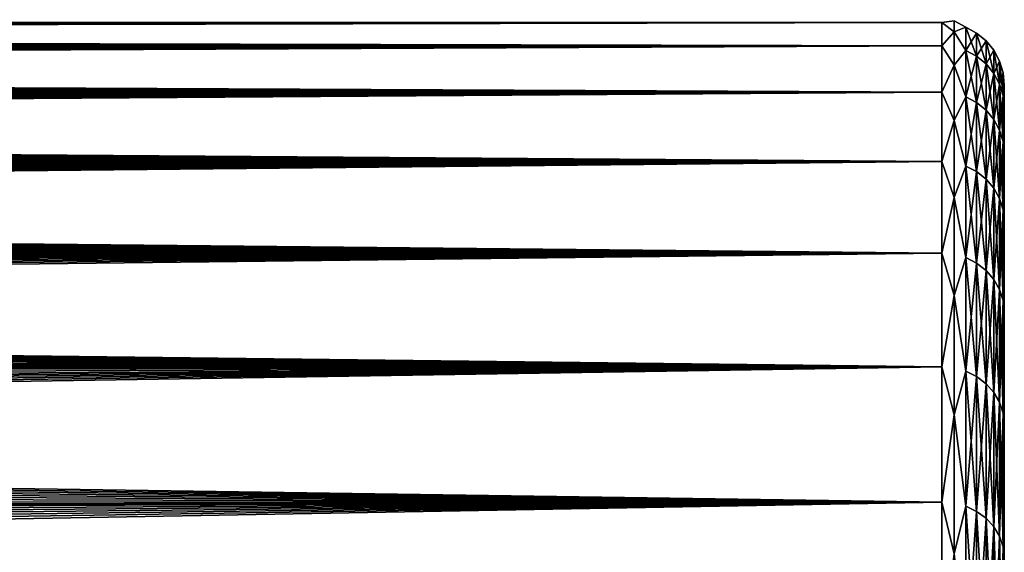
# Model space of a CAD drawing. Header units: metres. Extents: x -22 to 72, y -237 to 23.
# Tile 359 of 363: x 55.26 to 60, y 18.43 to 21. Entities that reach past the tile are written whole.
import ezdxf

# ---------------------------------------------------------------- set-up
doc = ezdxf.new("R2010")
doc.units = ezdxf.units.M
doc.layers.add('solid_509588_MEDIA_SW0001', color=7, linetype='CONTINUOUS')

msp = doc.modelspace()

# ---------------------------------------------------------------- linework, layer by layer
at = {"layer": 'solid_509588_MEDIA_SW0001'}
for points in [[(59.700001, 20.985991, 83.73304), (13.04705, 20.999712, 84.390114), (13.047479, 20.999969, 84.464531)], [(59.700001, 20.985991, 83.73304), (13.047207, 20.999191, 84.315598), (13.04705, 20.999712, 84.390114)], [(59.700001, 20.985991, 83.73304), (13.048218, 20.998413, 84.241844), (13.047207, 20.999191, 84.315598)], [(59.700001, 20.985991, 83.73304), (13.047479, 20.999969, 84.464531), (13.04822, 20.999966, 84.537987)], [(59.700001, 20.985991, 83.73304), (13.050259, 20.997396, 84.169342), (13.048218, 20.998413, 84.241844)], [(59.700001, 20.985991, 83.73304), (13.04822, 20.999966, 84.537987), (13.049006, 20.999714, 84.609619)], [(59.700001, 20.985991, 83.73304), (13.049006, 20.999714, 84.609619), (13.049528, 20.999241, 84.678642)], [(59.700001, 20.985991, 83.73304), (13.049516, 20.998568, 84.745293), (13.049383, 20.997709, 84.810204)], [(59.700001, 20.985991, 83.73304), (13.049383, 20.997709, 84.810204), (13.049642, 20.99667, 84.873932)], [(59.700001, 20.985991, 83.73304), (13.049528, 20.999241, 84.678642), (13.049516, 20.998568, 84.745293)], [(59.700001, 20.985991, 83.73304), (13.052968, 20.996126, 84.096657), (13.050259, 20.997396, 84.169342)], [(59.700001, 20.985991, 83.73304), (13.049642, 20.99667, 84.873932), (13.050804, 20.995451, 84.93705)], [(59.700001, 20.985991, 83.73304), (13.050804, 20.995451, 84.93705), (13.05536, 20.993265, 85.03183)], [(59.700001, 20.985991, 83.73304), (13.056348, 20.994604, 84.024002), (13.052968, 20.996126, 84.096657)], [(59.700001, 20.985991, 83.73304), (13.05536, 20.993265, 85.03183), (13.063299, 20.990656, 85.126389)], [(59.700001, 20.985991, 83.73304), (13.060484, 20.992847, 83.951935), (13.056348, 20.994604, 84.024002)], [(59.700001, 20.985991, 83.73304), (13.065463, 20.990877, 83.881035), (13.060484, 20.992847, 83.951935)], [(59.700001, 20.985991, 83.73304), (13.063299, 20.990656, 85.126389), (13.073693, 20.987663, 85.219734)], [(59.700001, 20.985991, 83.73304), (13.0747, 20.987589, 83.778114), (13.065463, 20.990877, 83.881035)], [(59.700001, 20.985991, 85.26696), (13.073693, 20.987663, 85.219734), (13.087156, 20.984245, 85.313309)], [(59.700001, 20.985991, 85.26696), (59.700001, 20.985991, 83.73304), (13.073693, 20.987663, 85.219734)], [(59.700001, 20.985991, 83.73304), (13.085735, 20.983997, 83.680336), (13.0747, 20.987589, 83.778114)], [(59.700001, 20.985991, 83.73304), (59.700001, 20.87402, 82.203201), (13.085735, 20.983997, 83.680336)], [(59.700001, 20.87402, 82.203201), (13.098489, 20.980124, 83.586525), (13.085735, 20.983997, 83.680336)], [(59.700001, 20.985991, 85.26696), (13.087156, 20.984245, 85.313309), (13.104313, 20.980335, 85.408577)], [(59.700001, 20.87402, 82.203201), (13.113708, 20.975935, 83.494934), (13.098489, 20.980124, 83.586525)], [(59.700001, 20.985991, 85.26696), (13.104313, 20.980335, 85.408577), (13.125175, 20.975908, 85.505623)], [(59.700001, 20.87402, 82.203201), (13.132142, 20.971371, 83.403816), (13.113708, 20.975935, 83.494934)], [(59.700001, 20.985991, 85.26696), (13.125175, 20.975908, 85.505623), (13.149382, 20.970982, 85.603607)], [(59.700001, 20.87402, 82.203201), (13.153764, 20.966461, 83.313606), (13.132142, 20.971371, 83.403816)], [(59.700001, 20.985991, 85.26696), (13.149382, 20.970982, 85.603607), (13.177382, 20.96549, 85.703423)], [(59.700001, 20.87402, 82.203201), (13.178179, 20.961269, 83.225182), (13.153764, 20.966461, 83.313606)], [(59.700001, 20.985991, 85.26696), (13.177382, 20.96549, 85.703423), (13.209639, 20.959352, 85.805977)], [(59.700001, 20.87402, 82.203201), (13.205912, 20.95569, 83.136528), (13.178179, 20.961269, 83.225182)], [(59.700001, 20.87402, 82.203201), (13.237491, 20.949577, 83.045609), (13.205912, 20.95569, 83.136528)], [(59.700001, 20.985991, 85.26696), (13.209639, 20.959352, 85.805977), (13.246251, 20.952497, 85.911667)], [(59.700001, 20.985991, 85.26696), (13.246251, 20.952497, 85.911667), (13.286937, 20.94492, 86.019974)], [(59.700001, 20.985991, 85.26696), (13.286937, 20.94492, 86.019974), (13.331881, 20.936588, 86.130737)], [(59.700001, 20.985991, 85.26696), (13.331881, 20.936588, 86.130737), (13.381273, 20.927473, 86.24382)], [(59.700001, 20.985991, 85.26696), (13.381273, 20.927473, 86.24382), (13.435256, 20.917542, 86.359161)], [(59.700001, 20.985991, 85.26696), (13.435256, 20.917542, 86.359161), (13.493732, 20.906748, 86.476845)], [(59.700001, 20.985991, 85.26696), (13.493732, 20.906748, 86.476845), (13.556548, 20.895054, 86.59684)], [(59.700001, 20.985991, 85.26696), (13.556548, 20.895054, 86.59684), (13.623548, 20.882423, 86.719101)], [(59.700001, 20.87402, 86.796799), (59.700001, 20.985991, 85.26696), (13.623548, 20.882423, 86.719101)], [(59.758526, 20.994236, 84.5), (59.700001, 20.985991, 83.73304), (59.700001, 20.985991, 85.26696)], [(59.758526, 20.994236, 84.5), (59.758526, 20.940744, 83.002289), (59.700001, 20.985991, 83.73304)], [(59.758526, 20.940744, 85.997711), (59.758526, 20.994236, 84.5), (59.700001, 20.985991, 85.26696)], [(59.758526, 20.940744, 83.002289), (59.700001, 20.87402, 82.203201), (59.700001, 20.985991, 83.73304)], [(59.758526, 20.940744, 85.997711), (59.700001, 20.985991, 85.26696), (59.700001, 20.87402, 86.796799)], [(59.814861, 20.963146, 83.733871), (59.758526, 20.940744, 83.002289), (59.758526, 20.994236, 84.5)], [(59.814861, 20.963146, 85.266129), (59.758526, 20.994236, 84.5), (59.758526, 20.940744, 85.997711)], [(59.814861, 20.963146, 85.266129), (59.814861, 20.963146, 83.733871), (59.758526, 20.994236, 84.5)], [(59.814861, 20.963146, 83.733871), (59.814861, 20.851299, 82.205704), (59.758526, 20.940744, 83.002289)], [(59.814861, 20.851299, 86.794296), (59.814861, 20.963146, 85.266129), (59.758526, 20.940744, 85.997711)], [(59.866768, 20.8237, 82.20874), (59.814861, 20.851299, 82.205704), (59.814861, 20.963146, 83.733871)], [(59.866768, 20.935398, 83.734886), (59.814861, 20.963146, 83.733871), (59.814861, 20.963146, 85.266129)], [(59.866768, 20.935398, 83.734886), (59.866768, 20.8237, 82.20874), (59.814861, 20.963146, 83.733871)], [(59.866768, 20.935398, 85.265114), (59.814861, 20.963146, 85.266129), (59.814861, 20.851299, 86.794296)], [(59.866768, 20.935398, 85.265114), (59.866768, 20.935398, 83.734886), (59.814861, 20.963146, 85.266129)], [(59.700001, 20.87402, 82.203201), (13.27318, 20.942856, 82.951843), (13.237491, 20.949577, 83.045609)], [(59.700001, 20.87402, 82.203201), (13.31268, 20.935579, 82.856377), (13.27318, 20.942856, 82.951843)], [(59.700001, 20.87402, 82.203201), (13.355783, 20.927713, 82.759071), (13.31268, 20.935579, 82.856377)], [(59.700001, 20.87402, 82.203201), (13.402278, 20.919212, 82.659737), (13.355783, 20.927713, 82.759071)], [(59.700001, 20.87402, 82.203201), (13.45212, 20.910046, 82.55835), (13.402278, 20.919212, 82.659737)], [(59.700001, 20.87402, 82.203201), (13.505436, 20.900192, 82.455017), (13.45212, 20.910046, 82.55835)], [(59.758526, 20.940744, 83.002289), (59.758526, 20.780544, 81.512207), (59.700001, 20.87402, 82.203201)], [(59.758526, 20.780544, 87.487793), (59.758526, 20.940744, 85.997711), (59.700001, 20.87402, 86.796799)], [(59.814861, 20.851299, 82.205704), (59.758526, 20.780544, 81.512207), (59.758526, 20.940744, 83.002289)], [(59.814861, 20.851299, 86.794296), (59.758526, 20.940744, 85.997711), (59.758526, 20.780544, 87.487793)], [(59.866768, 20.8237, 86.79126), (59.866768, 20.935398, 85.265114), (59.814861, 20.851299, 86.794296)], [(59.912258, 20.786556, 82.21283), (59.866768, 20.8237, 82.20874), (59.866768, 20.935398, 83.734886)], [(59.912258, 20.898056, 83.736252), (59.866768, 20.935398, 83.734886), (59.866768, 20.935398, 85.265114)], [(59.912258, 20.898056, 83.736252), (59.912258, 20.786556, 82.21283), (59.866768, 20.935398, 83.734886)], [(59.912258, 20.898056, 85.263748), (59.866768, 20.935398, 85.265114), (59.866768, 20.8237, 86.79126)], [(59.912258, 20.898056, 85.263748), (59.912258, 20.898056, 83.736252), (59.866768, 20.935398, 85.265114)], [(59.700001, 20.87402, 82.203201), (13.562146, 20.889618, 82.349686), (13.505436, 20.900192, 82.455017)], [(59.700001, 20.87402, 82.203201), (13.62217, 20.878286, 82.24231), (13.562146, 20.889618, 82.349686)], [(59.700001, 20.87402, 82.203201), (13.685477, 20.866169, 82.132935), (13.62217, 20.878286, 82.24231)], [(59.700001, 20.87402, 86.796799), (13.623548, 20.882423, 86.719101), (13.694738, 20.868826, 86.843529)], [(59.700001, 20.87402, 82.203201), (59.700001, 20.650679, 80.685623), (13.685477, 20.866169, 82.132935)], [(59.700001, 20.650679, 80.685623), (13.752116, 20.853239, 82.021606), (13.685477, 20.866169, 82.132935)], [(59.700001, 20.87402, 86.796799), (13.694738, 20.868826, 86.843529), (13.770257, 20.854225, 86.970085)], [(59.700001, 20.87402, 86.796799), (13.770257, 20.854225, 86.970085), (13.849871, 20.838551, 87.098999)], [(59.700001, 20.87402, 86.796799), (13.849871, 20.838551, 87.098999), (13.933339, 20.821728, 87.230507)], [(59.700001, 20.87402, 86.796799), (13.933339, 20.821728, 87.230507), (14.020544, 20.803705, 87.364586)], [(59.700001, 20.87402, 86.796799), (14.020544, 20.803705, 87.364586), (14.11164, 20.784468, 87.500992)], [(59.700001, 20.87402, 86.796799), (14.11164, 20.784468, 87.500992), (14.206604, 20.763906, 87.640091)], [(59.700001, 20.87402, 86.796799), (14.206604, 20.763906, 87.640091), (14.272044, 20.749405, 87.734528)], [(59.700001, 20.87402, 86.796799), (14.272044, 20.749405, 87.734528), (14.339178, 20.734226, 87.830452)], [(59.700001, 20.87402, 86.796799), (14.339178, 20.734226, 87.830452), (14.407972, 20.71838, 87.92765)], [(59.700001, 20.87402, 86.796799), (14.407972, 20.71838, 87.92765), (14.478436, 20.70186, 88.026039)], [(59.700001, 20.87402, 86.796799), (14.478436, 20.70186, 88.026039), (14.550609, 20.684624, 88.125786)], [(59.700001, 20.87402, 86.796799), (14.550609, 20.684624, 88.125786), (14.624526, 20.666618, 88.227051)], [(59.700001, 20.650679, 88.314377), (59.700001, 20.87402, 86.796799), (14.624526, 20.666618, 88.227051)], [(59.758526, 20.780544, 81.512207), (59.700001, 20.650679, 80.685623), (59.700001, 20.87402, 82.203201)], [(59.758526, 20.780544, 87.487793), (59.700001, 20.87402, 86.796799), (59.700001, 20.650679, 88.314377)], [(59.912258, 20.786556, 86.78717), (59.912258, 20.898056, 85.263748), (59.866768, 20.8237, 86.79126)], [(59.949574, 20.741297, 82.217812), (59.912258, 20.786556, 82.21283), (59.912258, 20.898056, 83.736252)], [(59.949574, 20.852554, 83.737915), (59.912258, 20.898056, 83.736252), (59.912258, 20.898056, 85.263748)], [(59.949574, 20.852554, 83.737915), (59.949574, 20.741297, 82.217812), (59.912258, 20.898056, 83.736252)], [(59.949574, 20.852554, 85.262085), (59.912258, 20.898056, 85.263748), (59.912258, 20.786556, 86.78717)], [(59.949574, 20.852554, 85.262085), (59.949574, 20.852554, 83.737915), (59.912258, 20.898056, 85.263748)], [(59.700001, 20.650679, 80.685623), (13.822077, 20.839447, 81.908195), (13.752116, 20.853239, 82.021606)], [(59.700001, 20.650679, 80.685623), (13.895348, 20.824736, 81.792534), (13.822077, 20.839447, 81.908195)], [(59.700001, 20.650679, 80.685623), (13.97189, 20.809072, 81.674667), (13.895348, 20.824736, 81.792534)], [(59.700001, 20.650679, 80.685623), (14.051698, 20.792439, 81.554749), (13.97189, 20.809072, 81.674667)], [(59.814861, 20.851299, 82.205704), (59.814861, 20.628201, 80.689781), (59.758526, 20.780544, 81.512207)], [(59.814861, 20.628201, 88.310219), (59.814861, 20.851299, 86.794296), (59.758526, 20.780544, 87.487793)], [(59.866768, 20.600897, 80.694824), (59.814861, 20.628201, 80.689781), (59.814861, 20.851299, 82.205704)], [(59.866768, 20.8237, 82.20874), (59.866768, 20.600897, 80.694824), (59.814861, 20.851299, 82.205704)], [(59.866768, 20.8237, 86.79126), (59.814861, 20.851299, 86.794296), (59.814861, 20.628201, 88.310219)], [(59.866768, 20.600897, 88.305176), (59.866768, 20.8237, 86.79126), (59.814861, 20.628201, 88.310219)], [(59.912258, 20.56415, 80.701607), (59.866768, 20.600897, 80.694824), (59.866768, 20.8237, 82.20874)], [(59.912258, 20.786556, 82.21283), (59.912258, 20.56415, 80.701607), (59.866768, 20.8237, 82.20874)], [(59.912258, 20.786556, 86.78717), (59.866768, 20.8237, 86.79126), (59.866768, 20.600897, 88.305176)], [(59.949574, 20.741297, 86.782188), (59.949574, 20.852554, 85.262085), (59.912258, 20.786556, 86.78717)], [(59.977276, 20.689667, 82.223488), (59.949574, 20.741297, 82.217812), (59.949574, 20.852554, 83.737915)], [(59.977276, 20.800646, 83.739815), (59.949574, 20.852554, 83.737915), (59.949574, 20.852554, 85.262085)], [(59.977276, 20.800646, 83.739815), (59.977276, 20.689667, 82.223488), (59.949574, 20.852554, 83.737915)], [(59.977276, 20.800646, 85.260185), (59.949574, 20.852554, 85.262085), (59.949574, 20.741297, 86.782188)], [(59.977276, 20.800646, 85.260185), (59.977276, 20.800646, 83.739815), (59.949574, 20.852554, 85.262085)], [(59.700001, 20.650679, 80.685623), (14.134857, 20.774755, 81.432495), (14.051698, 20.792439, 81.554749)], [(59.700001, 20.650679, 80.685623), (14.221459, 20.755936, 81.30764), (14.134857, 20.774755, 81.432495)], [(59.758526, 20.780544, 81.512207), (59.758526, 20.514452, 80.037354), (59.700001, 20.650679, 80.685623)], [(59.758526, 20.514452, 88.962646), (59.758526, 20.780544, 87.487793), (59.700001, 20.650679, 88.314377)], [(59.814861, 20.628201, 80.689781), (59.758526, 20.514452, 80.037354), (59.758526, 20.780544, 81.512207)], [(59.814861, 20.628201, 88.310219), (59.758526, 20.780544, 87.487793), (59.758526, 20.514452, 88.962646)], [(59.912258, 20.56415, 88.298393), (59.912258, 20.786556, 86.78717), (59.866768, 20.600897, 88.305176)], [(59.949574, 20.519375, 80.709877), (59.912258, 20.56415, 80.701607), (59.912258, 20.786556, 82.21283)], [(59.949574, 20.741297, 82.217812), (59.949574, 20.519375, 80.709877), (59.912258, 20.786556, 82.21283)], [(59.949574, 20.741297, 86.782188), (59.912258, 20.786556, 86.78717), (59.912258, 20.56415, 88.298393)], [(59.977276, 20.689667, 86.776512), (59.977276, 20.800646, 85.260185), (59.949574, 20.741297, 86.782188)], [(59.994305, 20.633652, 82.229652), (59.977276, 20.689667, 82.223488), (59.977276, 20.800646, 83.739815)], [(59.994305, 20.744331, 83.741867), (59.977276, 20.800646, 83.739815), (59.977276, 20.800646, 85.260185)], [(59.994305, 20.744331, 83.741867), (59.994305, 20.633652, 82.229652), (59.977276, 20.800646, 83.739815)], [(59.994305, 20.744331, 85.258133), (59.977276, 20.800646, 85.260185), (59.977276, 20.689667, 86.776512)], [(59.994305, 20.744331, 85.258133), (59.994305, 20.744331, 83.741867), (59.977276, 20.800646, 85.260185)], [(59.700001, 20.650679, 80.685623), (14.311528, 20.735928, 81.180168), (14.221459, 20.755936, 81.30764)], [(59.700001, 20.650679, 80.685623), (14.404994, 20.714725, 81.050346), (14.311528, 20.735928, 81.180168)], [(59.700001, 20.650679, 80.685623), (14.501923, 20.692221, 80.917816), (14.404994, 20.714725, 81.050346)], [(59.949574, 20.519375, 88.290123), (59.949574, 20.741297, 86.782188), (59.912258, 20.56415, 88.298393)], [(59.977276, 20.468298, 80.719315), (59.949574, 20.519375, 80.709877), (59.949574, 20.741297, 82.217812)], [(59.977276, 20.689667, 82.223488), (59.977276, 20.468298, 80.719315), (59.949574, 20.741297, 82.217812)], [(59.977276, 20.689667, 86.776512), (59.949574, 20.741297, 86.782188), (59.949574, 20.519375, 88.290123)], [(59.994305, 20.633652, 86.770348), (59.994305, 20.744331, 85.258133), (59.977276, 20.689667, 86.776512)], [(59.994305, 20.744331, 85.258133), (60, 20.68615, 85.256523), (60, 20.68615, 83.743477)], [(59.994305, 20.633652, 86.770348), (60, 20.68615, 85.256523), (59.994305, 20.744331, 85.258133)], [(59.994305, 20.744331, 83.741867), (60, 20.68615, 83.743477), (59.994305, 20.633652, 82.229652)], [(59.994305, 20.744331, 85.258133), (60, 20.68615, 83.743477), (59.994305, 20.744331, 83.741867)], [(59.700001, 20.650679, 80.685623), (14.602386, 20.668283, 80.782204), (14.501923, 20.692221, 80.917816)], [(59.700001, 20.650679, 80.685623), (14.706408, 20.642839, 80.643417), (14.602386, 20.668283, 80.782204)], [(59.700001, 20.650679, 88.314377), (14.624526, 20.666618, 88.227051), (14.700229, 20.647789, 88.329987)], [(59.977276, 20.468298, 88.280685), (59.977276, 20.689667, 86.776512), (59.949574, 20.519375, 88.290123)], [(59.994305, 20.412882, 80.729553), (59.977276, 20.468298, 80.719315), (59.977276, 20.689667, 82.223488)], [(59.994305, 20.633652, 82.229652), (59.994305, 20.412882, 80.729553), (59.977276, 20.689667, 82.223488)], [(59.994305, 20.633652, 86.770348), (59.977276, 20.689667, 86.776512), (59.977276, 20.468298, 88.280685)], [(59.994305, 20.633652, 86.770348), (60, 20.57563, 86.765541), (60, 20.68615, 85.256523)], [(59.994305, 20.633652, 82.229652), (60, 20.68615, 83.743477), (60, 20.57563, 82.234459)], [(60, 20.68615, 83.743477), (60, 20.68615, 85.256523), (60, 20.57563, 86.765541)], [(60, 20.57563, 82.234459), (60, 20.68615, 83.743477), (60, 20.57563, 86.765541)], [(59.700001, 20.650679, 88.314377), (14.700229, 20.647789, 88.329987), (14.777753, 20.62808, 88.434761)], [(59.700001, 20.650679, 80.685623), (59.700001, 20.317158, 79.1884), (14.706408, 20.642839, 80.643417)], [(59.700001, 20.317158, 79.1884), (14.81393, 20.615889, 80.501862), (14.706408, 20.642839, 80.643417)], [(59.700001, 20.650679, 88.314377), (14.777753, 20.62808, 88.434761), (14.857009, 20.607506, 88.54113)], [(59.700001, 20.650679, 88.314377), (14.857009, 20.607506, 88.54113), (14.937962, 20.586069, 88.648949)], [(59.700001, 20.650679, 88.314377), (14.937962, 20.586069, 88.648949), (15.020699, 20.563705, 88.758408)], [(59.700001, 20.650679, 88.314377), (15.020699, 20.563705, 88.758408), (15.105308, 20.540346, 88.86969)], [(59.700001, 20.650679, 88.314377), (15.105308, 20.540346, 88.86969), (15.191876, 20.515919, 88.982979)], [(59.700001, 20.650679, 88.314377), (15.191876, 20.515919, 88.982979), (15.280493, 20.490347, 89.098442)], [(59.700001, 20.650679, 88.314377), (15.280493, 20.490347, 89.098442), (15.371111, 20.463636, 89.215889)], [(59.700001, 20.650679, 88.314377), (15.371111, 20.463636, 89.215889), (15.46365, 20.435801, 89.335091)], [(59.700001, 20.650679, 88.314377), (15.46365, 20.435801, 89.335091), (15.558146, 20.406755, 89.456245)], [(59.700001, 20.650679, 88.314377), (15.558146, 20.406755, 89.456245), (15.654636, 20.376417, 89.579529)], [(59.700001, 20.650679, 88.314377), (15.654636, 20.376417, 89.579529), (15.753157, 20.344694, 89.705132)], [(59.700001, 20.317158, 89.8116), (59.700001, 20.650679, 88.314377), (15.753157, 20.344694, 89.705132)], [(59.758526, 20.514452, 80.037354), (59.700001, 20.317158, 79.1884), (59.700001, 20.650679, 80.685623)], [(59.758526, 20.514452, 88.962646), (59.700001, 20.650679, 88.314377), (59.700001, 20.317158, 89.8116)], [(59.814861, 20.628201, 80.689781), (59.814861, 20.295042, 79.194183), (59.758526, 20.514452, 80.037354)], [(59.814861, 20.295042, 89.805817), (59.814861, 20.628201, 88.310219), (59.758526, 20.514452, 88.962646)], [(59.866768, 20.268179, 79.201202), (59.814861, 20.295042, 79.194183), (59.814861, 20.628201, 80.689781)], [(59.866768, 20.600897, 80.694824), (59.866768, 20.268179, 79.201202), (59.814861, 20.628201, 80.689781)], [(59.866768, 20.600897, 88.305176), (59.814861, 20.628201, 88.310219), (59.814861, 20.295042, 89.805817)], [(59.994305, 20.412882, 88.270447), (59.994305, 20.633652, 86.770348), (59.977276, 20.468298, 88.280685)], [(59.994305, 20.412882, 88.270447), (60, 20.57563, 86.765541), (59.994305, 20.633652, 86.770348)], [(59.994305, 20.633652, 82.229652), (60, 20.57563, 82.234459), (59.994305, 20.412882, 80.729553)], [(59.700001, 20.317158, 79.1884), (14.925004, 20.58729, 80.357109), (14.81393, 20.615889, 80.501862)], [(59.700001, 20.317158, 79.1884), (15.039689, 20.556871, 80.208725), (14.925004, 20.58729, 80.357109)], [(59.866768, 20.268179, 89.798798), (59.866768, 20.600897, 88.305176), (59.814861, 20.295042, 89.805817)], [(59.912258, 20.232025, 79.210655), (59.866768, 20.268179, 79.201202), (59.866768, 20.600897, 80.694824)], [(59.912258, 20.56415, 80.701607), (59.912258, 20.232025, 79.210655), (59.866768, 20.600897, 80.694824)], [(59.912258, 20.56415, 88.298393), (59.866768, 20.600897, 88.305176), (59.866768, 20.268179, 89.798798)], [(59.994305, 20.412882, 88.270447), (60, 20.355173, 88.262512), (60, 20.57563, 86.765541)], [(59.994305, 20.412882, 80.729553), (60, 20.57563, 82.234459), (60, 20.355173, 80.737488)], [(60, 20.57563, 82.234459), (60, 20.57563, 86.765541), (60, 20.355173, 88.262512)], [(60, 20.355173, 80.737488), (60, 20.57563, 82.234459), (60, 20.355173, 88.262512)], [(59.700001, 20.317158, 79.1884), (15.157994, 20.524527, 80.056602), (15.039689, 20.556871, 80.208725)], [(59.700001, 20.317158, 79.1884), (15.238832, 20.501913, 79.9534), (15.157994, 20.524527, 80.056602)], [(59.912258, 20.232025, 89.789345), (59.912258, 20.56415, 88.298393), (59.866768, 20.268179, 89.798798)], [(59.949574, 20.187975, 79.222176), (59.912258, 20.232025, 79.210655), (59.912258, 20.56415, 80.701607)], [(59.949574, 20.519375, 80.709877), (59.949574, 20.187975, 79.222176), (59.912258, 20.56415, 80.701607)], [(59.949574, 20.519375, 88.290123), (59.912258, 20.56415, 88.298393), (59.912258, 20.232025, 89.789345)], [(59.700001, 20.317158, 79.1884), (15.321274, 20.478395, 79.848625), (15.238832, 20.501913, 79.9534)], [(59.700001, 20.317158, 79.1884), (15.405353, 20.453909, 79.742096), (15.321274, 20.478395, 79.848625)], [(59.758526, 20.514452, 80.037354), (59.758526, 20.143822, 78.585243), (59.700001, 20.317158, 79.1884)], [(59.758526, 20.143822, 90.414757), (59.758526, 20.514452, 88.962646), (59.700001, 20.317158, 89.8116)], [(59.814861, 20.295042, 79.194183), (59.758526, 20.143822, 78.585243), (59.758526, 20.514452, 80.037354)], [(59.814861, 20.295042, 89.805817), (59.758526, 20.514452, 88.962646), (59.758526, 20.143822, 90.414757)], [(59.949574, 20.187975, 89.777824), (59.949574, 20.519375, 88.290123), (59.912258, 20.232025, 89.789345)], [(59.977276, 20.137722, 79.235313), (59.949574, 20.187975, 79.222176), (59.949574, 20.519375, 80.709877)], [(59.977276, 20.468298, 80.719315), (59.977276, 20.137722, 79.235313), (59.949574, 20.519375, 80.709877)], [(59.977276, 20.468298, 88.280685), (59.949574, 20.519375, 88.290123), (59.949574, 20.187975, 89.777824)], [(59.700001, 20.317158, 79.1884), (15.491096, 20.428381, 79.633659), (15.405353, 20.453909, 79.742096)], [(59.700001, 20.317158, 79.1884), (15.578539, 20.401739, 79.523148), (15.491096, 20.428381, 79.633659)], [(59.977276, 20.137722, 89.764687), (59.977276, 20.468298, 88.280685), (59.949574, 20.187975, 89.777824)], [(59.994305, 20.0832, 79.249565), (59.977276, 20.137722, 79.235313), (59.977276, 20.468298, 80.719315)], [(59.994305, 20.412882, 80.729553), (59.994305, 20.0832, 79.249565), (59.977276, 20.468298, 80.719315)], [(59.994305, 20.412882, 88.270447), (59.977276, 20.468298, 88.280685), (59.977276, 20.137722, 89.764687)], [(59.700001, 20.317158, 79.1884), (15.667633, 20.373999, 79.410782), (15.578539, 20.401739, 79.523148)], [(59.994305, 20.0832, 89.750435), (59.994305, 20.412882, 88.270447), (59.977276, 20.137722, 89.764687)], [(59.994305, 20.0832, 89.750435), (60, 20.355173, 88.262512), (59.994305, 20.412882, 88.270447)], [(59.994305, 20.412882, 80.729553), (60, 20.355173, 80.737488), (59.994305, 20.0832, 79.249565)], [(59.700001, 20.317158, 79.1884), (15.758344, 20.345173, 79.296738), (15.667633, 20.373999, 79.410782)], [(59.700001, 20.317158, 89.8116), (15.753157, 20.344694, 89.705132), (15.853742, 20.311489, 89.833237)], [(59.700001, 20.317158, 79.1884), (15.850719, 20.315182, 79.180847), (15.758344, 20.345173, 79.296738)], [(59.994305, 20.0832, 89.750435), (60, 20.025928, 89.739471), (60, 20.355173, 88.262512)], [(59.994305, 20.0832, 79.249565), (60, 20.355173, 80.737488), (60, 20.025928, 79.260529)], [(60, 20.355173, 80.737488), (60, 20.355173, 88.262512), (60, 20.025928, 89.739471)], [(60, 20.025928, 79.260529), (60, 20.355173, 80.737488), (60, 20.025928, 89.739471)], [(59.700001, 20.317158, 79.1884), (59.700001, 19.875235, 77.719513), (15.850719, 20.315182, 79.180847)], [(59.700001, 19.875235, 77.719513), (15.944809, 20.283932, 79.062897), (15.850719, 20.315182, 79.180847)], [(59.700001, 20.317158, 89.8116), (15.853742, 20.311489, 89.833237), (15.956342, 20.276808, 89.963615)], [(59.700001, 20.317158, 89.8116), (15.956342, 20.276808, 89.963615), (16.060902, 20.240675, 90.095985)], [(59.700001, 20.317158, 89.8116), (16.060902, 20.240675, 90.095985), (16.16749, 20.202976, 90.230598)], [(59.700001, 20.317158, 89.8116), (16.16749, 20.202976, 90.230598), (16.276169, 20.163589, 90.367676)], [(59.700001, 20.317158, 89.8116), (16.276169, 20.163589, 90.367676), (16.387005, 20.122385, 90.507462)], [(59.700001, 20.317158, 89.8116), (16.387005, 20.122385, 90.507462), (16.500059, 20.079226, 90.650185)], [(59.700001, 20.317158, 89.8116), (16.500059, 20.079226, 90.650185), (16.615273, 20.034094, 90.795639)], [(59.700001, 20.317158, 89.8116), (16.615273, 20.034094, 90.795639), (16.73254, 19.987043, 90.943451)], [(59.700001, 20.317158, 89.8116), (16.73254, 19.987043, 90.943451), (16.851955, 19.937931, 91.093849)], [(59.700001, 20.317158, 89.8116), (16.851955, 19.937931, 91.093849), (16.973621, 19.886604, 91.24707)], [(59.700001, 19.875235, 91.280487), (59.700001, 20.317158, 89.8116), (16.973621, 19.886604, 91.24707)], [(59.758526, 20.143822, 78.585243), (59.700001, 19.875235, 77.719513), (59.700001, 20.317158, 79.1884)], [(59.758526, 20.143822, 90.414757), (59.700001, 20.317158, 89.8116), (59.700001, 19.875235, 91.280487)], [(59.814861, 20.295042, 79.194183), (59.814861, 19.853601, 77.726891), (59.758526, 20.143822, 78.585243)], [(59.814861, 19.853601, 91.273109), (59.814861, 20.295042, 89.805817), (59.758526, 20.143822, 90.414757)], [(59.866768, 19.827322, 77.735855), (59.814861, 19.853601, 77.726891), (59.814861, 20.295042, 79.194183)], [(59.866768, 20.268179, 79.201202), (59.866768, 19.827322, 77.735855), (59.814861, 20.295042, 79.194183)], [(59.866768, 20.268179, 89.798798), (59.814861, 20.295042, 89.805817), (59.814861, 19.853601, 91.273109)], [(59.700001, 19.875235, 77.719513), (16.040659, 20.251333, 78.942711), (15.944809, 20.283932, 79.062897)], [(59.700001, 19.875235, 77.719513), (16.138319, 20.217285, 78.820091), (16.040659, 20.251333, 78.942711)], [(59.866768, 19.827322, 91.264145), (59.866768, 20.268179, 89.798798), (59.814861, 19.853601, 91.273109)], [(59.912258, 19.791956, 77.747925), (59.866768, 19.827322, 77.735855), (59.866768, 20.268179, 79.201202)], [(59.912258, 20.232025, 79.210655), (59.912258, 19.791956, 77.747925), (59.866768, 20.268179, 79.201202)], [(59.912258, 20.232025, 89.789345), (59.866768, 20.268179, 89.798798), (59.866768, 19.827322, 91.264145)], [(59.700001, 19.875235, 77.719513), (16.237738, 20.181795, 78.695251), (16.138319, 20.217285, 78.820091)], [(59.912258, 19.791956, 91.252075), (59.912258, 20.232025, 89.789345), (59.866768, 19.827322, 91.264145)], [(59.949574, 19.748861, 77.762627), (59.912258, 19.791956, 77.747925), (59.912258, 20.232025, 79.210655)], [(59.949574, 20.187975, 79.222176), (59.949574, 19.748861, 77.762627), (59.912258, 20.232025, 79.210655)], [(59.949574, 20.187975, 89.777824), (59.912258, 20.232025, 89.789345), (59.912258, 19.791956, 91.252075)], [(59.700001, 19.875235, 77.719513), (16.33885, 20.144892, 78.568443), (16.237738, 20.181795, 78.695251)], [(59.700001, 19.875235, 77.719513), (16.441721, 20.106468, 78.439476), (16.33885, 20.144892, 78.568443)], [(59.949574, 19.748861, 91.237373), (59.949574, 20.187975, 89.777824), (59.912258, 19.791956, 91.252075)], [(59.977276, 19.699701, 77.779396), (59.949574, 19.748861, 77.762627), (59.949574, 20.187975, 79.222176)], [(59.977276, 20.137722, 79.235313), (59.977276, 19.699701, 77.779396), (59.949574, 20.187975, 79.222176)], [(59.977276, 20.137722, 89.764687), (59.949574, 20.187975, 89.777824), (59.949574, 19.748861, 91.237373)], [(59.700001, 19.875235, 77.719513), (16.546413, 20.066412, 78.308144), (16.441721, 20.106468, 78.439476)], [(59.758526, 20.143822, 78.585243), (59.758526, 19.670544, 77.163269), (59.700001, 19.875235, 77.719513)], [(59.758526, 19.670544, 91.836731), (59.758526, 20.143822, 90.414757), (59.700001, 19.875235, 91.280487)], [(59.814861, 19.853601, 77.726891), (59.758526, 19.670544, 77.163269), (59.758526, 20.143822, 78.585243)], [(59.814861, 19.853601, 91.273109), (59.758526, 20.143822, 90.414757), (59.758526, 19.670544, 91.836731)], [(59.977276, 19.699701, 91.220604), (59.977276, 20.137722, 89.764687), (59.949574, 19.748861, 91.237373)], [(59.994305, 19.646368, 77.797592), (59.977276, 19.699701, 77.779396), (59.977276, 20.137722, 79.235313)], [(59.994305, 20.0832, 79.249565), (59.994305, 19.646368, 77.797592), (59.977276, 20.137722, 79.235313)], [(59.994305, 20.0832, 89.750435), (59.977276, 20.137722, 89.764687), (59.977276, 19.699701, 91.220604)], [(59.700001, 19.875235, 77.719513), (16.652996, 20.024603, 78.17424), (16.546413, 20.066412, 78.308144)], [(59.994305, 19.646368, 91.202408), (59.994305, 20.0832, 89.750435), (59.977276, 19.699701, 91.220604)], [(59.994305, 19.646368, 91.202408), (60, 20.025928, 89.739471), (59.994305, 20.0832, 89.750435)], [(59.994305, 20.0832, 79.249565), (60, 20.025928, 79.260529), (59.994305, 19.646368, 77.797592)], [(59.700001, 19.875235, 77.719513), (16.761532, 19.980917, 78.037575), (16.652996, 20.024603, 78.17424)], [(59.994305, 19.646368, 91.202408), (60, 19.589628, 91.18853), (60, 20.025928, 89.739471)], [(59.994305, 19.646368, 77.797592), (60, 20.025928, 79.260529), (60, 19.589628, 77.81147)], [(60, 20.025928, 79.260529), (60, 20.025928, 89.739471), (60, 19.589628, 91.18853)], [(60, 19.589628, 77.81147), (60, 20.025928, 79.260529), (60, 19.589628, 91.18853)], [(59.700001, 19.875235, 77.719513), (16.871948, 19.935347, 77.898338), (16.761532, 19.980917, 78.037575)], [(59.700001, 19.875235, 77.719513), (16.98414, 19.887939, 77.756866), (16.871948, 19.935347, 77.898338)], [(59.700001, 19.875235, 91.280487), (16.973621, 19.886604, 91.24707), (17.097631, 19.832901, 91.403336)], [(59.700001, 19.875235, 77.719513), (17.098213, 19.838558, 77.612938), (16.98414, 19.887939, 77.756866)], [(59.700001, 19.875235, 91.280487), (17.097631, 19.832901, 91.403336), (17.224085, 19.776651, 91.562866)], [(59.700001, 19.875235, 77.719513), (59.700001, 19.327271, 76.286804), (17.098213, 19.838558, 77.612938)], [(59.700001, 19.875235, 91.280487), (17.224085, 19.776651, 91.562866), (17.352894, 19.717817, 91.725487)], [(59.700001, 19.875235, 91.280487), (17.352894, 19.717817, 91.725487), (17.483875, 19.656477, 91.890732)], [(59.700001, 19.875235, 91.280487), (17.483875, 19.656477, 91.890732), (17.617188, 19.592445, 92.058846)], [(59.700001, 19.875235, 91.280487), (17.617188, 19.592445, 92.058846), (17.752996, 19.52552, 92.230072)], [(59.700001, 19.875235, 91.280487), (17.752996, 19.52552, 92.230072), (17.891466, 19.455494, 92.404663)], [(59.700001, 19.875235, 91.280487), (17.891466, 19.455494, 92.404663), (18.032763, 19.382143, 92.582855)], [(59.700001, 19.327271, 92.713196), (59.700001, 19.875235, 91.280487), (18.032763, 19.382143, 92.582855)], [(59.758526, 19.670544, 77.163269), (59.700001, 19.327271, 76.286804), (59.700001, 19.875235, 77.719513)], [(59.758526, 19.670544, 91.836731), (59.700001, 19.875235, 91.280487), (59.700001, 19.327271, 92.713196)], [(59.700001, 19.327271, 76.286804), (17.214273, 19.787058, 77.466339), (17.098213, 19.838558, 77.612938)], [(59.814861, 19.853601, 77.726891), (59.814861, 19.306232, 76.295738), (59.758526, 19.670544, 77.163269)], [(59.814861, 19.306232, 92.704262), (59.814861, 19.853601, 91.273109), (59.758526, 19.670544, 91.836731)], [(59.866768, 19.280678, 76.306602), (59.814861, 19.306232, 76.295738), (59.814861, 19.853601, 77.726891)], [(59.866768, 19.827322, 77.735855), (59.866768, 19.280678, 76.306602), (59.814861, 19.853601, 77.726891)], [(59.866768, 19.827322, 91.264145), (59.814861, 19.853601, 91.273109), (59.814861, 19.306232, 92.704262)], [(59.866768, 19.280678, 92.693398), (59.866768, 19.827322, 91.264145), (59.814861, 19.306232, 92.704262)], [(59.912258, 19.246286, 76.321213), (59.866768, 19.280678, 76.306602), (59.866768, 19.827322, 77.735855)], [(59.912258, 19.791956, 77.747925), (59.912258, 19.246286, 76.321213), (59.866768, 19.827322, 77.735855)], [(59.912258, 19.791956, 91.252075), (59.866768, 19.827322, 91.264145), (59.866768, 19.280678, 92.693398)], [(59.700001, 19.327271, 76.286804), (17.332432, 19.733278, 77.316849), (17.214273, 19.787058, 77.466339)], [(59.912258, 19.246286, 92.678787), (59.912258, 19.791956, 91.252075), (59.866768, 19.280678, 92.693398)], [(59.949574, 19.20438, 76.33902), (59.912258, 19.246286, 76.321213), (59.912258, 19.791956, 77.747925)], [(59.949574, 19.748861, 77.762627), (59.949574, 19.20438, 76.33902), (59.912258, 19.791956, 77.747925)], [(59.949574, 19.748861, 91.237373), (59.912258, 19.791956, 91.252075), (59.912258, 19.246286, 92.678787)], [(59.700001, 19.327271, 76.286804), (17.452797, 19.677061, 77.164246), (17.332432, 19.733278, 77.316849)], [(59.949574, 19.20438, 92.66098), (59.949574, 19.748861, 91.237373), (59.912258, 19.246286, 92.678787)], [(59.977276, 19.156576, 76.359337), (59.949574, 19.20438, 76.33902), (59.949574, 19.748861, 77.762627)], [(59.977276, 19.699701, 77.779396), (59.977276, 19.156576, 76.359337), (59.949574, 19.748861, 77.762627)], [(59.977276, 19.699701, 91.220604), (59.949574, 19.748861, 91.237373), (59.949574, 19.20438, 92.66098)], [(59.700001, 19.327271, 76.286804), (17.57527, 19.618366, 77.00869), (17.452797, 19.677061, 77.164246)], [(59.758526, 19.670544, 77.163269), (59.758526, 19.097029, 75.778679), (59.700001, 19.327271, 76.286804)], [(59.758526, 19.097029, 93.221321), (59.758526, 19.670544, 91.836731), (59.700001, 19.327271, 92.713196)], [(59.814861, 19.306232, 76.295738), (59.758526, 19.097029, 75.778679), (59.758526, 19.670544, 77.163269)], [(59.814861, 19.306232, 92.704262), (59.758526, 19.670544, 91.836731), (59.758526, 19.097029, 93.221321)], [(59.977276, 19.156576, 92.640663), (59.977276, 19.699701, 91.220604), (59.949574, 19.20438, 92.66098)], [(59.994305, 19.104712, 76.381378), (59.977276, 19.156576, 76.359337), (59.977276, 19.699701, 77.779396)], [(59.994305, 19.646368, 77.797592), (59.994305, 19.104712, 76.381378), (59.977276, 19.699701, 77.779396)], [(59.994305, 19.646368, 91.202408), (59.977276, 19.699701, 91.220604), (59.977276, 19.156576, 92.640663)], [(59.994305, 19.104712, 92.618622), (59.994305, 19.646368, 91.202408), (59.977276, 19.156576, 92.640663)], [(59.994305, 19.104712, 92.618622), (60, 19.589628, 91.18853), (59.994305, 19.646368, 91.202408)], [(59.994305, 19.646368, 77.797592), (60, 19.589628, 77.81147), (59.994305, 19.104712, 76.381378)], [(59.700001, 19.327271, 76.286804), (17.699652, 19.55727, 76.850609), (17.57527, 19.618366, 77.00869)], [(59.994305, 19.104712, 92.618622), (60, 19.048637, 92.601807), (60, 19.589628, 91.18853)], [(59.994305, 19.104712, 76.381378), (60, 19.589628, 77.81147), (60, 19.048637, 76.398193)], [(60, 19.589628, 77.81147), (60, 19.589628, 91.18853), (60, 19.048637, 92.601807)], [(60, 19.048637, 76.398193), (60, 19.589628, 77.81147), (60, 19.048637, 92.601807)], [(59.700001, 19.327271, 76.286804), (17.826115, 19.493605, 76.689789), (17.699652, 19.55727, 76.850609)], [(59.700001, 19.327271, 76.286804), (17.95484, 19.427195, 76.526039), (17.826115, 19.493605, 76.689789)], [(59.700001, 19.327271, 76.286804), (18.086008, 19.357851, 76.359138), (17.95484, 19.427195, 76.526039)], [(59.700001, 19.327271, 92.713196), (18.032763, 19.382143, 92.582855), (18.176821, 19.305391, 92.764496)], [(59.700001, 19.327271, 76.286804), (18.219801, 19.285376, 76.188904), (18.086008, 19.357851, 76.359138)], [(59.700001, 19.327271, 92.713196), (18.176821, 19.305391, 92.764496), (18.323353, 19.225338, 92.949043)], [(59.700001, 19.327271, 76.286804), (59.700001, 18.676186, 74.897911), (18.219801, 19.285376, 76.188904)], [(59.700001, 19.327271, 92.713196), (18.323353, 19.225338, 92.949043), (18.472534, 19.141771, 93.136703)], [(59.700001, 19.327271, 92.713196), (18.472534, 19.141771, 93.136703), (18.624557, 19.054451, 93.327675)], [(59.700001, 19.327271, 92.713196), (18.624557, 19.054451, 93.327675), (18.740557, 18.986351, 93.473206)], [(59.700001, 19.327271, 92.713196), (18.740557, 18.986351, 93.473206), (18.858345, 18.915894, 93.620804)], [(59.700001, 19.327271, 92.713196), (18.858345, 18.915894, 93.620804), (18.978003, 18.84296, 93.770538)], [(59.700001, 19.327271, 92.713196), (18.978003, 18.84296, 93.770538), (19.099388, 18.767649, 93.922066)], [(59.700001, 19.327271, 92.713196), (19.099388, 18.767649, 93.922066), (19.222359, 18.690027, 94.075119)], [(59.700001, 18.676186, 94.102089), (59.700001, 19.327271, 92.713196), (19.222359, 18.690027, 94.075119)], [(59.758526, 19.097029, 75.778679), (59.700001, 18.676186, 74.897911), (59.700001, 19.327271, 76.286804)], [(59.758526, 19.097029, 93.221321), (59.700001, 19.327271, 92.713196), (59.700001, 18.676186, 94.102089)], [(59.814861, 19.306232, 76.295738), (59.814861, 18.655855, 74.908363), (59.758526, 19.097029, 75.778679)], [(59.814861, 18.655855, 94.091637), (59.814861, 19.306232, 92.704262), (59.758526, 19.097029, 93.221321)], [(59.866768, 18.631163, 74.921059), (59.814861, 18.655855, 74.908363), (59.814861, 19.306232, 76.295738)], [(59.866768, 19.280678, 76.306602), (59.866768, 18.631163, 74.921059), (59.814861, 19.306232, 76.295738)], [(59.866768, 19.280678, 92.693398), (59.814861, 19.306232, 92.704262), (59.814861, 18.655855, 94.091637)], [(59.700001, 18.676186, 74.897911), (18.356125, 19.209702, 76.015465), (18.219801, 19.285376, 76.188904)], [(59.866768, 18.631163, 94.078941), (59.866768, 19.280678, 92.693398), (59.814861, 18.655855, 94.091637)], [(59.912258, 18.597929, 74.938148), (59.866768, 18.631163, 74.921059), (59.866768, 19.280678, 76.306602)], [(59.912258, 19.246286, 76.321213), (59.912258, 18.597929, 74.938148), (59.866768, 19.280678, 76.306602)], [(59.912258, 19.246286, 92.678787), (59.866768, 19.280678, 92.693398), (59.866768, 18.631163, 94.078941)], [(59.912258, 18.597929, 94.061852), (59.912258, 19.246286, 92.678787), (59.866768, 18.631163, 94.078941)], [(59.949574, 18.557436, 74.958961), (59.912258, 18.597929, 74.938148), (59.912258, 19.246286, 76.321213)], [(59.949574, 19.20438, 76.33902), (59.949574, 18.557436, 74.958961), (59.912258, 19.246286, 76.321213)], [(59.949574, 19.20438, 92.66098), (59.912258, 19.246286, 92.678787), (59.912258, 18.597929, 94.061852)], [(59.700001, 18.676186, 74.897911), (18.49464, 19.130911, 75.839272), (18.356125, 19.209702, 76.015465)], [(59.949574, 18.557436, 94.041039), (59.949574, 19.20438, 92.66098), (59.912258, 18.597929, 94.061852)], [(59.977276, 18.511242, 74.982712), (59.949574, 18.557436, 74.958961), (59.949574, 19.20438, 76.33902)], [(59.977276, 19.156576, 76.359337), (59.977276, 18.511242, 74.982712), (59.949574, 19.20438, 76.33902)], [(59.977276, 19.156576, 92.640663), (59.949574, 19.20438, 92.66098), (59.949574, 18.557436, 94.041039)], [(59.977276, 18.511242, 94.017288), (59.977276, 19.156576, 92.640663), (59.949574, 18.557436, 94.041039)], [(59.994305, 18.461124, 75.008484), (59.977276, 18.511242, 74.982712), (59.977276, 19.156576, 76.359337)], [(59.994305, 19.104712, 76.381378), (59.994305, 18.461124, 75.008484), (59.977276, 19.156576, 76.359337)], [(59.994305, 19.104712, 92.618622), (59.977276, 19.156576, 92.640663), (59.977276, 18.511242, 94.017288)], [(59.700001, 18.676186, 74.897911), (18.635574, 19.048817, 75.660172), (18.49464, 19.130911, 75.839272)], [(59.994305, 18.461124, 93.991516), (59.994305, 19.104712, 92.618622), (59.977276, 18.511242, 94.017288)], [(59.994305, 18.461124, 93.991516), (60, 19.048637, 92.601807), (59.994305, 19.104712, 92.618622)], [(59.994305, 19.104712, 76.381378), (60, 19.048637, 76.398193), (59.994305, 18.461124, 75.008484)], [(59.758526, 19.097029, 75.778679), (59.758526, 18.426199, 74.438538), (59.700001, 18.676186, 74.897911)], [(59.758526, 18.426199, 94.561462), (59.758526, 19.097029, 93.221321), (59.700001, 18.676186, 94.102089)], [(59.814861, 18.655855, 74.908363), (59.758526, 18.426199, 74.438538), (59.758526, 19.097029, 75.778679)], [(59.814861, 18.655855, 94.091637), (59.758526, 19.097029, 93.221321), (59.758526, 18.426199, 94.561462)], [(59.700001, 18.676186, 74.897911), (18.779184, 18.963209, 75.477989), (18.635574, 19.048817, 75.660172)], [(59.994305, 18.461124, 93.991516), (60, 18.405882, 93.971695), (60, 19.048637, 92.601807)], [(59.994305, 18.461124, 75.008484), (60, 19.048637, 76.398193), (60, 18.405882, 75.028305)], [(60, 19.048637, 76.398193), (60, 19.048637, 92.601807), (60, 18.405882, 93.971695)], [(60, 18.405882, 75.028305), (60, 19.048637, 76.398193), (60, 18.405882, 93.971695)], [(59.700001, 18.676186, 74.897911), (18.925718, 18.873871, 75.292557), (18.779184, 18.963209, 75.477989)], [(59.700001, 18.676186, 74.897911), (19.075428, 18.780573, 75.103722), (18.925718, 18.873871, 75.292557)], [(59.700001, 18.676186, 74.897911), (19.228312, 18.683256, 74.911674), (19.075428, 18.780573, 75.103722)], [(59.700001, 18.676186, 94.102089), (19.222359, 18.690027, 94.075119), (19.347002, 18.609941, 94.229858)], [(59.700001, 18.676186, 74.897911), (19.383965, 18.582077, 74.717033), (19.228312, 18.683256, 74.911674)], [(59.700001, 18.676186, 94.102089), (19.347002, 18.609941, 94.229858), (19.473406, 18.527231, 94.386444)], [(59.700001, 18.676186, 74.897911), (59.700001, 17.925455, 73.560249), (19.383965, 18.582077, 74.717033)], [(59.700001, 18.676186, 94.102089), (19.473406, 18.527231, 94.386444), (19.601656, 18.441727, 94.545036)], [(59.700001, 18.676186, 94.102089), (19.601656, 18.441727, 94.545036), (19.731838, 18.353252, 94.705788)], [(59.700001, 18.676186, 94.102089), (19.731838, 18.353252, 94.705788), (19.864038, 18.261623, 94.868851)], [(59.700001, 18.676186, 94.102089), (19.864038, 18.261623, 94.868851), (19.998346, 18.166651, 95.034363)], [(59.700001, 18.676186, 94.102089), (19.998346, 18.166651, 95.034363), (20.135101, 18.06809, 95.20253)], [(59.700001, 18.676186, 94.102089), (20.135101, 18.06809, 95.20253), (20.274448, 17.965878, 95.373238)], [(59.700001, 17.925455, 95.439751), (59.700001, 18.676186, 94.102089), (20.274448, 17.965878, 95.373238)], [(59.758526, 18.426199, 74.438538), (59.700001, 17.925455, 73.560249), (59.700001, 18.676186, 74.897911)], [(59.758526, 18.426199, 94.561462), (59.700001, 18.676186, 94.102089), (59.700001, 17.925455, 95.439751)], [(59.814861, 18.655855, 74.908363), (59.814861, 17.905943, 73.572159), (59.758526, 18.426199, 74.438538)], [(59.814861, 17.905943, 95.427841), (59.814861, 18.655855, 94.091637), (59.758526, 18.426199, 94.561462)], [(59.866768, 17.882242, 73.586624), (59.814861, 17.905943, 73.572159), (59.814861, 18.655855, 74.908363)], [(59.866768, 18.631163, 74.921059), (59.866768, 17.882242, 73.586624), (59.814861, 18.655855, 74.908363)], [(59.866768, 18.631163, 94.078941), (59.814861, 18.655855, 94.091637), (59.814861, 17.905943, 95.427841)], [(59.866768, 17.882242, 95.413376), (59.866768, 18.631163, 94.078941), (59.814861, 17.905943, 95.427841)], [(59.912258, 17.850346, 73.606094), (59.866768, 17.882242, 73.586624), (59.866768, 18.631163, 74.921059)], [(59.912258, 18.597929, 74.938148), (59.912258, 17.850346, 73.606094), (59.866768, 18.631163, 74.921059)], [(59.912258, 18.597929, 94.061852), (59.866768, 18.631163, 94.078941), (59.866768, 17.882242, 95.413376)], [(59.700001, 17.925455, 73.560249), (19.542553, 18.476744, 74.519524), (19.383965, 18.582077, 74.717033)], [(59.912258, 17.850346, 95.393906), (59.912258, 18.597929, 94.061852), (59.866768, 17.882242, 95.413376)], [(59.949574, 17.81148, 73.629814), (59.912258, 17.850346, 73.606094), (59.912258, 18.597929, 74.938148)], [(59.949574, 18.557436, 74.958961), (59.949574, 17.81148, 73.629814), (59.912258, 18.597929, 74.938148)], [(59.949574, 18.557436, 94.041039), (59.912258, 18.597929, 94.061852), (59.912258, 17.850346, 95.393906)], [(59.949574, 17.81148, 95.370186), (59.949574, 18.557436, 94.041039), (59.912258, 17.850346, 95.393906)], [(59.977276, 17.767141, 73.656868), (59.949574, 17.81148, 73.629814), (59.949574, 18.557436, 74.958961)], [(59.977276, 18.511242, 74.982712), (59.977276, 17.767141, 73.656868), (59.949574, 18.557436, 74.958961)], [(59.977276, 18.511242, 94.017288), (59.949574, 18.557436, 94.041039), (59.949574, 17.81148, 95.370186)], [(59.977276, 17.767141, 95.343132), (59.977276, 18.511242, 94.017288), (59.949574, 17.81148, 95.370186)], [(59.994305, 17.71904, 73.686226), (59.977276, 17.767141, 73.656868), (59.977276, 18.511242, 74.982712)], [(59.994305, 18.461124, 75.008484), (59.994305, 17.71904, 73.686226), (59.977276, 18.511242, 74.982712)], [(59.994305, 18.461124, 93.991516), (59.977276, 18.511242, 94.017288), (59.977276, 17.767141, 95.343132)], [(59.700001, 17.925455, 73.560249), (19.704262, 18.366922, 74.318832), (19.542553, 18.476744, 74.519524)], [(59.994305, 17.71904, 95.313774), (59.994305, 18.461124, 93.991516), (59.977276, 17.767141, 95.343132)], [(59.994305, 17.71904, 95.313774), (60, 18.405882, 93.971695), (59.994305, 18.461124, 93.991516)], [(59.994305, 18.461124, 75.008484), (60, 18.405882, 75.028305), (59.994305, 17.71904, 73.686226)]]:
    msp.add_3dface(points, dxfattribs=at)

doc.saveas('drawing.dxf')
